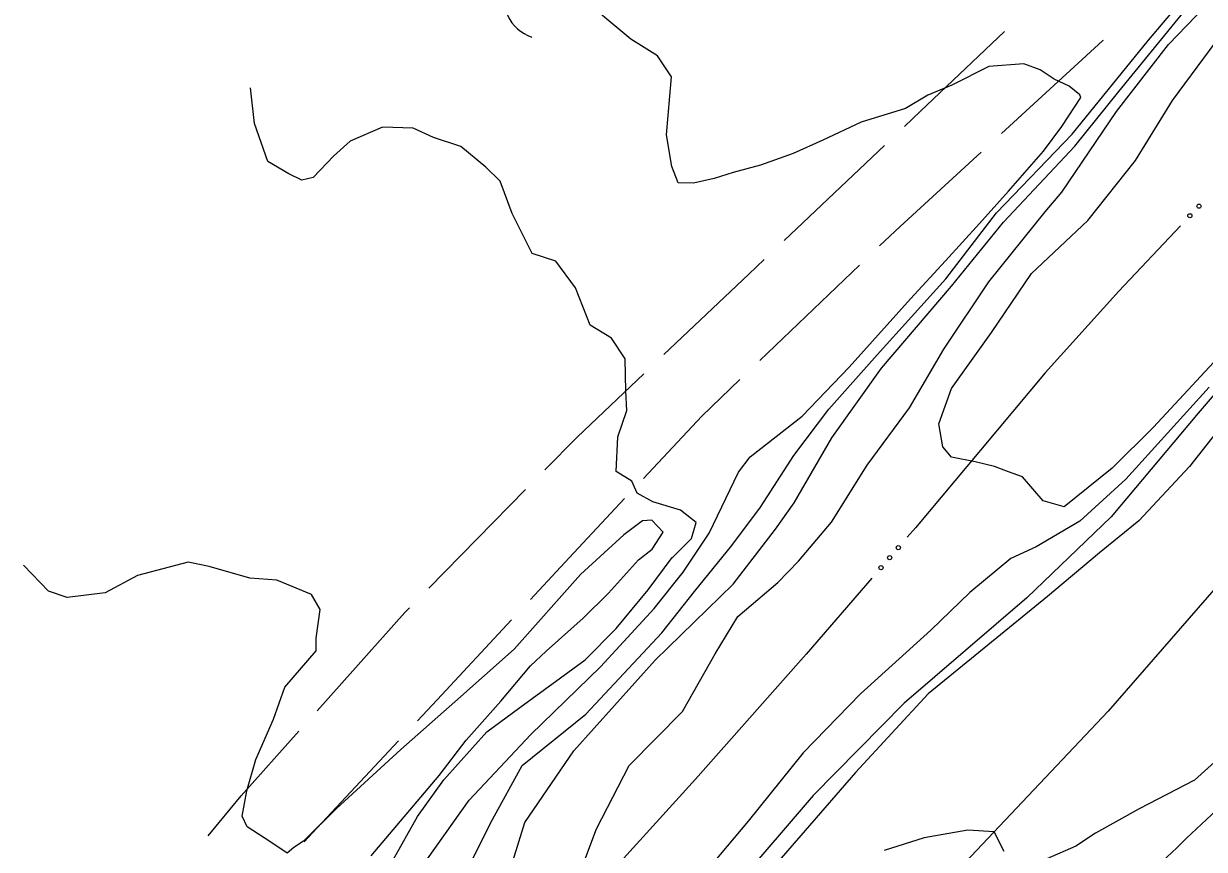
# Model space of a CAD drawing. Extents: x 2361284 to 2366480, y 6976556 to 6985346.
# Drawn here: x 2363976.3 to 2364147.3, y 6976757.2 to 6976876.8 of the extents above; entities that cross this region are included whole.
import ezdxf

# ---------------------------------------------------------------- set-up
doc = ezdxf.new("R2010")
doc.units = 0
doc.header["$LTSCALE"] = 1.9
for name, color, linetype, lineweight in [('12', 7, 'Continuous', 13), ('13', 7, 'Continuous', 13), ('15', 7, 'Continuous', 13), ('16', 7, 'Continuous', 13), ('21', 7, 'Continuous', 13), ('3', 7, 'Continuous', 13), ('9', 7, 'Continuous', 13)]:
    doc.layers.add(name, color=color, linetype=linetype, lineweight=lineweight)

msp = doc.modelspace()

# ---------------------------------------------------------------- linework, layer by layer
at = {"layer": '12'}
for points in [[(2364040.237, 6976753.614), (2364044.232, 6976761.491), (2364048.538, 6976769.334), (2364057.749, 6976776.771), (2364068.726, 6976788.535), (2364073.459, 6976794.542), (2364078.857, 6976801.203), (2364083.015, 6976806.713), (2364087.874, 6976814.21), (2364092.95, 6976820.908), (2364099.935, 6976828.775), (2364109.882, 6976839.801), (2364117.191, 6976849.34), (2364128.173, 6976860.766), (2364139.204, 6976874.37), (2364143.289, 6976879.12)], [(2364153.235, 6976822.851), (2364145.162, 6976812.645), (2364137.806, 6976804.774), (2364132.11, 6976800.12), (2364124.62, 6976793.778), (2364107.333, 6976779.723), (2364096.77, 6976768.302), (2364082.19, 6976751.513), (2364066.192, 6976734.329), (2364055.106, 6976723.293), (2364041.887, 6976709.477), (2364030.497, 6976696.798), (2364018.075, 6976683.239), (2364006.497, 6976672.508), (2363996.884, 6976660.086)]]:
    msp.add_lwpolyline(points, dxfattribs=at)
at = {"layer": '13'}
for points in [[(2364056.878, 6976753.722), (2364059.277, 6976760.144), (2364064.019, 6976769.321), (2364071.735, 6976777.124), (2364076.446, 6976785.49), (2364079.765, 6976790.911), (2364085.529, 6976795.846), (2364088.559, 6976798.935), (2364093.295, 6976804.561), (2364098.497, 6976812.822), (2364104.609, 6976821.129), (2364109.598, 6976829.637), (2364116.106, 6976839.35), (2364124.25, 6976849.517), (2364126.693, 6976852.37), (2364134.612, 6976864.037), (2364142.13, 6976873.748), (2364151.32, 6976883.317)], [(2364032.428, 6976752.46), (2364040.825, 6976764.309), (2364049.775, 6976773.826), (2364059.874, 6976783.612), (2364067.643, 6976792.076), (2364071.833, 6976797.306), (2364075.599, 6976802.982), (2364079.826, 6976811.823), (2364081.546, 6976814), (2364089.07, 6976819.931), (2364095.882, 6976827.026), (2364104.759, 6976836.902), (2364109.817, 6976842.409), (2364114.766, 6976847.827), (2364118.931, 6976852.497), (2364124.017, 6976858.286), (2364126.663, 6976861.862), (2364129.443, 6976866.068), (2364129.299, 6976866.447), (2364127.717, 6976867.722), (2364125.588, 6976868.712), (2364123.514, 6976870.082), (2364121.175, 6976870.929), (2364116.1, 6976870.56), (2364110.735, 6976867.86), (2364107.269, 6976866.397), (2364104.057, 6976864.447), (2364097.605, 6976862.465), (2364092.059, 6976859.902), (2364087.768, 6976857.952), (2364083.054, 6976856.266), (2364079.094, 6976855.178), (2364076.321, 6976854.352), (2364073.337, 6976853.653), (2364071.107, 6976853.702), (2364070.174, 6976856.053), (2364069.401, 6976860.647), (2364070.151, 6976869.035), (2364068.102, 6976872.114), (2364064.249, 6976874.508), (2364056.387, 6976881.104)], [(2364045.898, 6976751.418), (2364048.897, 6976761.046), (2364055.988, 6976771.454), (2364067.754, 6976784.557), (2364079.061, 6976795.565), (2364085.205, 6976803.564), (2364087.909, 6976807.35), (2364093.349, 6976816.772), (2364100.544, 6976826.871), (2364110.692, 6976838.719), (2364118.204, 6976848.019), (2364128.58, 6976858.99), (2364134.945, 6976866.93), (2364145.474, 6976879.841)], [(2364151.173, 6976830.382), (2364139.957, 6976818.335), (2364133.964, 6976812.358), (2364126.996, 6976806.781), (2364123.988, 6976807.663), (2364120.994, 6976811.104), (2364118.938, 6976811.855), (2364116.91, 6976812.637), (2364114.124, 6976813.3), (2364110.707, 6976813.958), (2364109.439, 6976815.465), (2364108.882, 6976818.78), (2364110.673, 6976823.907), (2364116.496, 6976832.013), (2364122.294, 6976840.559), (2364130.423, 6976848.226), (2364137.33, 6976856.933), (2364142.698, 6976865.614), (2364150.834, 6976876.591)], [(2364070.144, 6976799.32), (2364073.037, 6976802.188), (2364073.704, 6976804.524), (2364071.457, 6976806.313), (2364067.416, 6976807.525), (2364065.174, 6976808.753), (2364064.387, 6976810.486), (2364062.145, 6976811.885), (2364062.377, 6976816.897), (2364063.66, 6976820.71), (2364063.523, 6976823.518), (2364063.439, 6976828.218), (2364061.461, 6976831.189), (2364058.343, 6976833.07), (2364056.232, 6976838.481), (2364053.374, 6976842.383), (2364049.953, 6976843.46), (2364047.078, 6976849.273), (2364045.323, 6976853.957), (2364043.244, 6976855.987), (2364039.636, 6976858.944), (2364035.653, 6976860.256), (2364032.75, 6976861.619), (2364028.298, 6976861.746), (2364023.587, 6976859.751), (2364021.208, 6976857.576), (2364018.247, 6976854.474), (2364016.61, 6976854.104), (2364014.722, 6976854.996), (2364011.674, 6976856.808), (2364009.741, 6976862.32), (2364009.162, 6976867.465)], [(2364157.753, 6976833.555), (2364146.409, 6976820.346), (2364133.83, 6976805.356), (2364121.6, 6976793.609), (2364103.836, 6976778.33), (2364090.682, 6976764.963), (2364079.614, 6976752.078)], [(2364148.003, 6976824.092), (2364135.929, 6976810.806), (2364129.276, 6976804.723), (2364122.981, 6976801.003), (2364119.277, 6976799.297), (2364113.374, 6976794.361), (2364107.695, 6976788.906), (2364097.521, 6976779.72), (2364089.223, 6976771.18), (2364081.257, 6976761.243), (2364070.873, 6976748.925)], [(2364026.642, 6976756.225), (2364036.471, 6976767.878), (2364040.423, 6976773.007), (2364045.439, 6976778.624), (2364049.741, 6976783.746), (2364052.011, 6976785.896), (2364057.357, 6976790.648), (2364061.012, 6976794.263), (2364065.376, 6976799.115), (2364067.341, 6976800.664), (2364068.958, 6976803.119), (2364067.301, 6976804.874), (2364065.919, 6976804.76), (2364063.222, 6976802.715), (2364056.976, 6976796.975), (2364047.348, 6976786.192), (2364038.76, 6976778.521), (2364030.935, 6976771.616), (2364021.636, 6976763.096), (2364016.841, 6976758.351), (2364015.46, 6976757.428), (2364014.497, 6976756.619), (2364011.971, 6976758.334), (2364008.68, 6976760.423), (2364007.969, 6976761.964), (2364008.66, 6976765.643), (2364009.937, 6976770.177), (2364012.523, 6976776.021), (2364014.139, 6976780.667), (2364018.679, 6976785.929), (2364018.691, 6976787.77), (2364019.282, 6976791.916), (2364018.001, 6976794.094), (2364013.001, 6976796.167), (2364009.067, 6976796.439), (2364003.172, 6976798.154), (2364000.136, 6976798.785), (2363992.784, 6976796.825), (2363988.106, 6976794.34), (2363982.595, 6976793.643), (2363979.934, 6976794.572), (2363976.309, 6976798.358)], [(2364029.847, 6976755.665), (2364033.368, 6976761.928), (2364037.177, 6976767.264), (2364043.402, 6976774.185), (2364048.168, 6976777.71), (2364057.634, 6976784.631), (2364062.141, 6976789.163), (2364066.777, 6976794.748), (2364070.223, 6976799.421)], [(2364155.016, 6976775.416), (2364145.885, 6976767.208), (2364137.853, 6976763.051), (2364131.556, 6976759.511), (2364128.724, 6976757.635), (2364124.501, 6976755.785)], [(2364118.331, 6976756.867), (2364116.874, 6976759.702), (2364113.041, 6976759.945), (2364106.721, 6976758.865), (2364100.958, 6976757.031)]]:
    msp.add_lwpolyline(points, dxfattribs=at)
at = {"layer": '15'}
for p, q in [((2364086.458, 6976845.348), (2364100.968, 6976859.117)), ((2364097.381, 6976841.802), (2364082.933, 6976827.973)), ((2364034.984, 6976794.996), (2364048.998, 6976809.27))]:
    msp.add_line(p, q, dxfattribs=at)
for points in [[(2364103.872, 6976861.865), (2364106.211, 6976864.087), (2364118.381, 6976875.632)], [(2364132.674, 6976874.338), (2364132.585, 6976874.247), (2364117.922, 6976860.838)], [(2364114.968, 6976858.14), (2364103.239, 6976847.397), (2364100.275, 6976844.569)], [(2364069.043, 6976828.821), (2364081.334, 6976840.48), (2364083.554, 6976842.59)], [(2364051.801, 6976812.126), (2364056.457, 6976816.871), (2364066.139, 6976826.063)], [(2364080.049, 6976825.206), (2364074.518, 6976819.913), (2364066.084, 6976810.892)], [(2364063.352, 6976807.966), (2364055.342, 6976799.4), (2364049.71, 6976793.346)], [(2364018.811, 6976777.261), (2364031.537, 6976791.483), (2364032.18, 6976792.139)], [(2364046.987, 6976790.42), (2364036.217, 6976778.837), (2364033.356, 6976775.789)], [(2364003.053, 6976759.16), (2364007.798, 6976764.935), (2364016.149, 6976774.276)], [(2364030.623, 6976772.873), (2364018.833, 6976760.29), (2364016.952, 6976758.282)]]:
    msp.add_lwpolyline(points, dxfattribs=at)
at = {"layer": '16'}
msp.add_arc((2364051.9, 6976880.513), 6.058, 160.66773, 250.66773, dxfattribs=at)
at = {"layer": '21'}
for points in [[(2364143.85, 6976847.473), (2364134.93, 6976837.999), (2364124.282, 6976826.206), (2364114.878, 6976814.976), (2364105.484, 6976803.747), (2364104.297, 6976802.375)], [(2364099.162, 6976796.456), (2364089.627, 6976785.465), (2364073.608, 6976767.331), (2364062.723, 6976755.318), (2364059.318, 6976751.605)]]:
    msp.add_lwpolyline(points, dxfattribs=at)
for centre in [(2364146.551, 6976850.326), (2364145.224, 6976848.938), (2364101.735, 6976799.423), (2364102.993, 6976800.874), (2364100.477, 6976797.972)]:
    msp.add_circle(centre, 0.3, dxfattribs=at)
at = {"layer": '3'}
msp.add_arc((2368387.365, 6972254.619), 6187.663, 132.97497, 134.15067, dxfattribs=at)
at = {"layer": '9'}
msp.add_lwpolyline([(2364149.018, 6976795.14), (2364133.388, 6976777.211), (2364108.527, 6976750.883)], dxfattribs=at)

doc.saveas('drawing.dxf')
